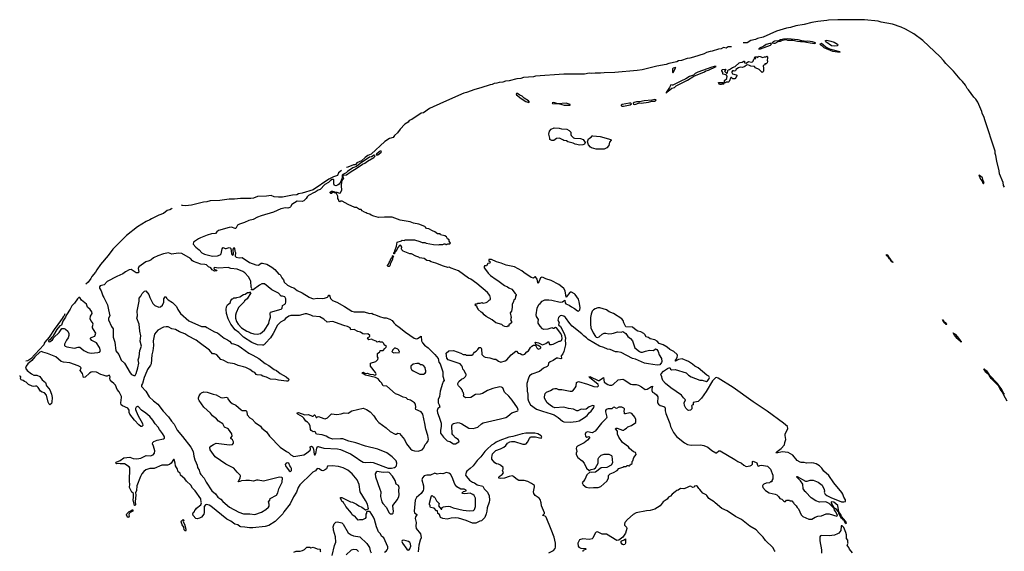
# Model space of a CAD drawing. Extents: x 2293139 to 2515392, y 824115 to 1006937.
# Tile 407 of 417: x 2444087 to 2460715, y 931719 to 940696. Entities that reach past the tile are written whole.
import ezdxf

# ---------------------------------------------------------------- set-up
doc = ezdxf.new("R2010")
doc.units = 0

msp = doc.modelspace()

# ---------------------------------------------------------------- linework, layer by layer
at = {"layer": '0CON10XD'}
for points in [[(2460716, 937866), (2460702, 937895), (2460695, 937945), (2460636, 938095), (2460630, 938145), (2460591, 938305), (2460574, 938405), (2460561, 938435), (2460558, 938475), (2460385, 939005), (2460375, 939045), (2460342, 939115), (2460336, 939146), (2460269, 939305), (2460235, 939355), (2460200, 939390), (2460113, 939513), (2460085, 939535), (2460058, 939588), (2460011, 939651), (2459971, 939691), (2459858, 939828), (2459730, 939955), (2459689, 940009), (2459630, 940070), (2459338, 940345), (2459186, 940456), (2459047, 940537), (2458975, 940570), (2458828, 940618), (2458634, 940655), (2458585, 940672), (2458355, 940693), (2458145, 940696), (2457955, 940692), (2457904, 940696), (2457745, 940688), (2457719, 940681), (2457565, 940666), (2457465, 940649), (2457335, 940614), (2457195, 940590), (2457105, 940563), (2457035, 940553), (2456869, 940501), (2456645, 940403), (2456545, 940379), (2456515, 940362), (2456437, 940343), (2456375, 940305), (2456305, 940303)], [(2457514, 940296), (2457525, 940300), (2457528, 940305), (2457475, 940320), (2457395, 940331), (2457355, 940326), (2457337, 940335), (2457295, 940339), (2457235, 940358), (2457055, 940371), (2456985, 940366), (2456935, 940356), (2456905, 940341), (2456835, 940335), (2456813, 940325), (2456797, 940305), (2456825, 940298), (2456845, 940300), (2456908, 940331), (2456938, 940335), (2456969, 940351), (2457025, 940360), (2457055, 940349), (2457145, 940351), (2457225, 940332), (2457273, 940327), (2457315, 940330), (2457435, 940305), (2457514, 940296)], [(2457842, 940248), (2457795, 940256), (2457701, 940325), (2457693, 940335), (2457695, 940345), (2457715, 940348), (2457784, 940336), (2457839, 940315), (2457896, 940285), (2457901, 940265), (2457895, 940254), (2457842, 940248)], [(2456105, 940240), (2456098, 940240), (2456052, 940238), (2456015, 940217), (2455975, 940224), (2455935, 940205), (2455889, 940201), (2455783, 940165), (2455745, 940161), (2455685, 940142), (2455645, 940122), (2455465, 940064), (2455405, 940046), (2455360, 940040), (2455265, 940007), (2455215, 940000), (2455184, 939984), (2455052, 939958), (2455005, 939940), (2454845, 939912), (2454600, 939850), (2454515, 939836), (2454138, 939802), (2453955, 939799), (2453895, 939792), (2453805, 939794), (2453735, 939788), (2453705, 939792), (2453625, 939779), (2453275, 939776), (2452795, 939740), (2452765, 939729), (2452595, 939720), (2452551, 939705), (2452482, 939698), (2452355, 939665), (2452293, 939657), (2452245, 939643), (2452182, 939638), (2452146, 939624), (2452101, 939619), (2452065, 939601), (2452033, 939597), (2451876, 939544), (2451775, 939519), (2451633, 939465), (2451585, 939455), (2451245, 939301), (2451005, 939195), (2450906, 939124), (2450868, 939115), (2450710, 939010), (2450666, 938995), (2450649, 938965), (2450589, 938931), (2450510, 938850), (2450466, 938785), (2450419, 938741), (2450393, 938705), (2450331, 938689), (2450252, 938638), (2450025, 938425), (2449968, 938402), (2449922, 938368), (2449858, 938315), (2449782, 938278), (2449755, 938248), (2449722, 938248), (2449627, 938205), (2449604, 938199)], [(2456571, 940201), (2456595, 940203), (2456766, 940265), (2456780, 940275), (2456784, 940294), (2456756, 940296), (2456696, 940275), (2456653, 940247), (2456582, 940215), (2456569, 940205), (2456571, 940201)], [(2457945, 940145), (2457936, 940155), (2457769, 940199), (2457700, 940230), (2457625, 940293), (2457597, 940285), (2457632, 940262), (2457665, 940228), (2457815, 940167), (2457945, 940145)], [(2456005, 939630), (2455988, 939648), (2455988, 939672), (2456030, 939705), (2456032, 939745), (2456017, 939767), (2455960, 939775), (2455962, 939805), (2455942, 939835), (2455942, 939845), (2455953, 939855), (2456002, 939862), (2456010, 939855), (2455988, 939825), (2456025, 939792), (2456035, 939792), (2456053, 939847), (2456076, 939854), (2456122, 939888), (2456170, 939905), (2456238, 939965), (2456255, 939974), (2456290, 939980), (2456315, 939996), (2456326, 939996), (2456330, 939965), (2456355, 939960), (2456395, 939993), (2456445, 939981), (2456464, 939986), (2456472, 939995), (2456485, 940030), (2456495, 940040), (2456518, 940042), (2456515, 940050), (2456493, 940053), (2456505, 940068), (2456535, 940070), (2456542, 940062), (2456555, 940060), (2456565, 940078), (2456594, 940076), (2456635, 940060), (2456665, 940070), (2456695, 940070), (2456705, 940078), (2456717, 940067), (2456718, 940045), (2456708, 940015), (2456718, 939995), (2456712, 939965), (2456695, 939952), (2456672, 939948), (2456670, 939935), (2456655, 939930), (2456640, 939915), (2456650, 939875), (2456650, 939835), (2456642, 939815), (2456625, 939802), (2456573, 939853), (2456515, 939881), (2456494, 939904), (2456435, 939911), (2456414, 939924), (2456382, 939932), (2456360, 939930), (2456335, 939907), (2456295, 939890), (2456255, 939893), (2456225, 939884), (2456180, 939855), (2456175, 939830), (2456155, 939828), (2456143, 939833), (2456125, 939832), (2456112, 939815), (2456113, 939803), (2456122, 939782), (2456187, 939767), (2456198, 939758), (2456200, 939745), (2456185, 939730), (2456178, 939705), (2456165, 939698), (2456128, 939698), (2456108, 939718), (2456095, 939720), (2456069, 939651), (2456055, 939642), (2456018, 939642), (2456005, 939630)], [(2455005, 939456), (2455015, 939464), (2455039, 939491), (2455102, 939538), (2455145, 939551), (2455173, 939577), (2455365, 939675), (2455469, 939741), (2455652, 939815), (2455677, 939833), (2455717, 939845), (2455848, 939905), (2455816, 939906), (2455778, 939895), (2455542, 939808), (2455495, 939785), (2455465, 939759), (2455398, 939735), (2455335, 939698), (2455250, 939660), (2455187, 939623), (2455115, 939593), (2455105, 939590), (2455085, 939596), (2455061, 939549), (2455002, 939465), (2455005, 939456)], [(2455115, 939801), (2455125, 939804), (2455165, 939890), (2455125, 939878), (2455110, 939865), (2455109, 939815), (2455115, 939801)], [(2455915, 939600), (2455897, 939607), (2455890, 939635), (2455968, 939638), (2455978, 939628), (2455980, 939615), (2455975, 939610), (2455945, 939610), (2455935, 939602), (2455915, 939600)], [(2452685, 939298), (2452694, 939305), (2452680, 939325), (2452609, 939369), (2452572, 939405), (2452533, 939423), (2452495, 939449), (2452478, 939452), (2452469, 939445), (2452475, 939425), (2452555, 939363), (2452637, 939315), (2452685, 939298)], [(2454475, 939264), (2454555, 939290), (2454585, 939287), (2454706, 939305), (2454760, 939320), (2454805, 939322), (2454836, 939335), (2454831, 939345), (2454815, 939348), (2454765, 939337), (2454634, 939325), (2454552, 939308), (2454505, 939307), (2454463, 939297), (2454445, 939285), (2454452, 939272), (2454475, 939264)], [(2453375, 939251), (2453384, 939255), (2453382, 939265), (2453318, 939285), (2453176, 939276), (2453105, 939296), (2453078, 939295), (2453085, 939283), (2453203, 939273), (2453283, 939253), (2453375, 939251)], [(2454285, 939234), (2454395, 939258), (2454421, 939275), (2454405, 939285), (2454385, 939286), (2454264, 939266), (2454246, 939255), (2454242, 939245), (2454255, 939235), (2454285, 939234)], [(2453545, 938575), (2453465, 938594), (2453435, 938610), (2453345, 938635), (2453320, 938650), (2453275, 938655), (2453259, 938669), (2453205, 938693), (2453150, 938690), (2453109, 938655), (2453074, 938655), (2453041, 938675), (2453042, 938695), (2453023, 938765), (2453035, 938814), (2453061, 938845), (2453115, 938868), (2453195, 938867), (2453235, 938852), (2453325, 938846), (2453367, 938825), (2453385, 938809), (2453392, 938795), (2453392, 938755), (2453398, 938738), (2453439, 938699), (2453455, 938693), (2453555, 938688), (2453605, 938675), (2453634, 938625), (2453626, 938595), (2453595, 938583), (2453545, 938575)], [(2453955, 938512), (2453825, 938512), (2453745, 938533), (2453725, 938545), (2453692, 938585), (2453676, 938635), (2453692, 938685), (2453737, 938713), (2453755, 938735), (2453765, 938736), (2453890, 938725), (2454071, 938675), (2454075, 938663), (2454050, 938630), (2454035, 938570), (2454005, 938533), (2453955, 938512)], [(2451445, 933534), (2451502, 933565), (2451507, 933585), (2451492, 933605), (2451448, 933635), (2451404, 933684), (2451392, 933705), (2451383, 933835), (2451398, 933865), (2451412, 933878), (2451485, 933892), (2451515, 933888), (2451555, 933873), (2451670, 933800), (2451745, 933790), (2451825, 933814), (2451887, 933873), (2451915, 933891), (2452205, 933954), (2452295, 933980), (2452327, 933995), (2452368, 934035), (2452400, 934055), (2452498, 934092), (2452505, 934105), (2452495, 934140), (2452405, 934274), (2452345, 934338), (2452274, 934405), (2452245, 934480), (2452225, 934492), (2452195, 934496), (2452075, 934470), (2451988, 934435), (2451905, 934383), (2451865, 934370), (2451785, 934366), (2451706, 934314), (2451615, 934310), (2451590, 934335), (2451582, 934355), (2451588, 934365), (2451580, 934395), (2451568, 934408), (2451558, 934445), (2451545, 934470), (2451500, 934515), (2451488, 934538), (2451488, 934555), (2451501, 934589), (2451550, 934625), (2451590, 934645), (2451615, 934670), (2451630, 934705), (2451622, 934712), (2451595, 934770), (2451573, 934793), (2451567, 934827), (2451555, 934850), (2451525, 934882), (2451325, 934950), (2451303, 934983), (2451290, 935065), (2451333, 935107), (2451415, 935110), (2451537, 935067), (2451575, 935040), (2451615, 935040), (2451635, 935030), (2451725, 935032), (2451745, 935050), (2451748, 935062), (2451767, 935083), (2451795, 935098), (2451822, 935125), (2451845, 935160), (2451872, 935162), (2451886, 935136), (2451894, 935045), (2451927, 935007), (2451947, 934997), (2452025, 934986), (2452095, 934961), (2452125, 934962), (2452175, 934927), (2452215, 934913), (2452285, 934937), (2452316, 934954), (2452386, 935034), (2452465, 935098), (2452478, 935098), (2452506, 935066), (2452540, 935060), (2452565, 935040), (2452585, 935036), (2452615, 935050), (2452652, 935088), (2452678, 935102), (2452715, 935160), (2452737, 935183), (2452765, 935198), (2452798, 935198), (2452820, 935155), (2452842, 935135), (2452875, 935142), (2452889, 935155), (2452887, 935167), (2452845, 935196), (2452808, 935208), (2452793, 935245), (2452801, 935249), (2452847, 935237), (2452915, 935207), (2452975, 935229), (2453015, 935260), (2453035, 935211), (2453067, 935213), (2453095, 935219), (2453195, 935267), (2453215, 935268), (2453235, 935281), (2453246, 935314), (2453245, 935357), (2453225, 935396), (2453155, 935493), (2453133, 935497), (2453105, 935480), (2453095, 935480), (2453085, 935490), (2453055, 935488), (2453005, 935468), (2452937, 935463), (2452914, 935474), (2452875, 935520), (2452843, 935573), (2452840, 935595), (2452848, 935635), (2452813, 935685), (2452810, 935715), (2452826, 935825), (2452853, 935885), (2452875, 935902), (2452908, 935945), (2452954, 935966), (2453025, 935968), (2453075, 935961), (2453215, 935924), (2453255, 935931), (2453295, 935962), (2453298, 935915), (2453308, 935898), (2453365, 935876), (2453405, 935846), (2453455, 935820), (2453505, 935781), (2453525, 935776), (2453544, 935796), (2453553, 935835), (2453536, 935934), (2453524, 935975), (2453466, 936055), (2453455, 936068), (2453405, 936096), (2453385, 936096), (2453375, 936089), (2453315, 936012), (2453299, 936115), (2453276, 936156), (2453245, 936187), (2453192, 936222), (2453065, 936294), (2452975, 936319), (2452925, 936343), (2452904, 936346), (2452884, 936336), (2452845, 936240), (2452835, 936260), (2452826, 936315), (2452800, 936355), (2452790, 936355), (2452765, 936332), (2452725, 936343), (2452602, 936425), (2452565, 936457), (2452445, 936520), (2452305, 936551), (2452220, 936585), (2452138, 936608), (2452055, 936648), (2452012, 936648), (2452010, 936625), (2452030, 936605), (2452028, 936582), (2451992, 936578), (2451968, 936542), (2451935, 936538), (2451930, 936525), (2451930, 936505), (2451988, 936435), (2451998, 936415), (2452038, 936375), (2452135, 936307), (2452164, 936294), (2452275, 936207), (2452325, 936183), (2452346, 936166), (2452396, 936146), (2452457, 936075), (2452470, 936055), (2452470, 936045), (2452458, 936025), (2452452, 935978), (2452430, 935965), (2452428, 935935), (2452404, 935886), (2452403, 935837), (2452392, 935775), (2452372, 935745), (2452388, 935665), (2452378, 935625), (2452392, 935602), (2452392, 935578), (2452350, 935545), (2452348, 935522), (2452325, 935520), (2452315, 935512), (2452277, 935513), (2452250, 935525), (2452227, 935547), (2452126, 935576), (2452066, 935626), (2451965, 935682), (2451928, 935715), (2451909, 935739), (2451880, 935755), (2451830, 935805), (2451830, 935815), (2451810, 935835), (2451810, 935845), (2451780, 935875), (2451785, 935900), (2451815, 935900), (2451825, 935910), (2451865, 935910), (2451895, 935918), (2451915, 935912), (2451967, 935923), (2451985, 935930), (2452015, 935960), (2452035, 935970), (2452040, 935995), (2452027, 936037), (2451989, 936089), (2451805, 936240), (2451705, 936312), (2451665, 936332), (2451496, 936456), (2451375, 936498), (2451337, 936517), (2451315, 936512), (2451244, 936534), (2451115, 936583), (2451035, 936607), (2451005, 936623), (2450965, 936628), (2450915, 936662), (2450840, 936675), (2450825, 936688), (2450775, 936703), (2450705, 936742), (2450675, 936743), (2450560, 936785), (2450538, 936808), (2450532, 936825), (2450538, 936855), (2450523, 936883), (2450515, 936888), (2450502, 936885), (2450475, 936852), (2450442, 936785), (2450422, 936768), (2450418, 936745), (2450405, 936743), (2450404, 936755), (2450419, 936771), (2450421, 936795), (2450450, 936870), (2450462, 936938), (2450536, 936964), (2450548, 936972), (2450585, 936970), (2450595, 936978), (2450753, 936977), (2450845, 936952), (2450885, 936932), (2450926, 936936), (2450954, 936924), (2451075, 936898), (2451165, 936892), (2451175, 936898), (2451232, 936898), (2451255, 936910), (2451275, 936910), (2451285, 936900), (2451295, 936900), (2451315, 936910), (2451345, 936910), (2451360, 936925), (2451340, 936955), (2451338, 936978), (2451310, 936995), (2451295, 937030), (2451267, 937047), (2451193, 937063), (2451185, 937080), (2451145, 937082), (2451120, 937095), (2451100, 937115), (2451058, 937128), (2450995, 937163), (2450958, 937168), (2450942, 937195), (2450926, 937206), (2450826, 937246), (2450735, 937258), (2450682, 937282), (2450511, 937311), (2450379, 937359), (2450245, 937362), (2450145, 937358), (2450065, 937378), (2450023, 937393), (2450002, 937412), (2449955, 937422), (2449937, 937437), (2449910, 937445), (2449871, 937471), (2449855, 937490), (2449823, 937493), (2449772, 937522), (2449745, 937522), (2449632, 937575), (2449535, 937632), (2449508, 937632), (2449495, 937620), (2449483, 937625), (2449472, 937662), (2449460, 937675), (2449457, 937717), (2449435, 937760), (2449410, 937775), (2449400, 937790), (2449385, 937790), (2449355, 937760), (2449342, 937762), (2449330, 937775), (2449330, 937785), (2449355, 937802), (2449375, 937802), (2449400, 937795), (2449400, 937790), (2449445, 937786), (2449485, 937767), (2449505, 937774), (2449527, 937823), (2449523, 937885), (2449529, 937965), (2449540, 937990), (2449560, 938015), (2449547, 938037), (2449551, 938069), (2449603, 938077), (2449665, 938124), (2449787, 938193), (2449875, 938254), (2449917, 938273), (2449962, 938308), (2450065, 938367), (2450086, 938385), (2450092, 938402), (2450075, 938407), (2450027, 938383), (2449996, 938375), (2449834, 938265), (2449775, 938216), (2449713, 938195), (2449620, 938135), (2449601, 938109), (2449565, 938096), (2449545, 938082), (2449535, 938068), (2449530, 938025), (2449508, 937962), (2449480, 937920), (2449455, 937900), (2449425, 937890), (2449405, 937897), (2449391, 937925), (2449392, 937992), (2449385, 938000), (2449364, 937995), (2449335, 937981), (2449301, 937949), (2449242, 937915), (2449159, 937831), (2449125, 937818), (2449079, 937781), (2449035, 937768), (2448998, 937742), (2448965, 937730), (2448941, 937705), (2448925, 937675), (2448885, 937639), (2448855, 937628), (2448775, 937633), (2448682, 937575), (2448660, 937535), (2448646, 937524), (2448615, 937515), (2448577, 937517), (2448495, 937505), (2448375, 937447), (2448166, 937385), (2448105, 937363), (2448030, 937320), (2447955, 937304), (2447885, 937272), (2447797, 937245), (2447766, 937225), (2447735, 937170), (2447725, 937168), (2447665, 937191), (2447625, 937187), (2447445, 937135), (2447415, 937115), (2447393, 937087), (2447325, 937079), (2447255, 937060), (2447140, 937015), (2447106, 936995), (2447023, 936937), (2447018, 936905), (2447061, 936855), (2447120, 936810), (2447165, 936759), (2447205, 936734), (2447345, 936702), (2447425, 936706), (2447474, 936726), (2447489, 936741), (2447504, 936825), (2447515, 936842), (2447525, 936848), (2447555, 936833), (2447575, 936833), (2447625, 936851), (2447640, 936845), (2447650, 936830), (2447660, 936795), (2447664, 936745), (2447675, 936723), (2447685, 936718), (2447696, 936735), (2447694, 936815), (2447705, 936847), (2447716, 936836), (2447719, 936789), (2447731, 936765), (2447728, 936705), (2447740, 936685), (2447795, 936676), (2447845, 936678), (2447965, 936596), (2448075, 936554), (2448117, 936553), (2448165, 936586)], [(2450112, 938412), (2450135, 938415), (2450188, 938455), (2450196, 938465), (2450194, 938474), (2450175, 938474), (2450159, 938465), (2450114, 938425), (2450108, 938415), (2450112, 938412)], [(2449523, 938148), (2449471, 938109), (2449455, 938064), (2449386, 938044), (2449307, 938003), (2449045, 937824), (2448855, 937764), (2448795, 937754), (2448765, 937741), (2448695, 937735), (2448525, 937701), (2448455, 937700), (2448384, 937704), (2448335, 937728), (2448255, 937718), (2448105, 937712), (2448038, 937685), (2447988, 937678), (2447815, 937679), (2447715, 937665), (2447626, 937664), (2447465, 937644), (2447305, 937637), (2447245, 937621), (2447193, 937617), (2446986, 937566), (2446885, 937554), (2446838, 937558), (2446818, 937563)], [(2460365, 937927), (2460375, 937945), (2460356, 937975), (2460355, 938005), (2460347, 938025), (2460315, 938055), (2460285, 938068), (2460315, 938001), (2460341, 937971), (2460355, 937935), (2460365, 937927)], [(2446658, 937511), (2446652, 937505), (2446625, 937487), (2446577, 937473), (2446516, 937424), (2446435, 937393), (2446315, 937335), (2446287, 937315), (2446225, 937291), (2446074, 937196), (2445890, 937050), (2445659, 936821), (2445580, 936715), (2445450, 936560), (2445388, 936472), (2445365, 936432), (2445303, 936357), (2445288, 936325), (2445245, 936265), (2445202, 936229)], [(2448055, 932343), (2448168, 932382), (2448243, 932427), (2448288, 932465), (2448297, 932483), (2448301, 932515), (2448291, 932555), (2448313, 932585), (2448319, 932611), (2448421, 932665), (2448448, 932705), (2448462, 932775), (2448519, 932885), (2448525, 932960), (2448515, 932968), (2448475, 932970), (2448205, 932903), (2448115, 932920), (2448085, 932919), (2448033, 932903), (2447965, 932913), (2447905, 932912), (2447835, 932908), (2447805, 932896), (2447775, 932893), (2447812, 932955), (2447813, 932993), (2447808, 933005), (2447757, 933055), (2447705, 933123), (2447637, 933157), (2447570, 933190), (2447390, 933315), (2447305, 933433), (2447297, 933473), (2447314, 933496), (2447358, 933525), (2447405, 933546), (2447628, 933518), (2447682, 933525), (2447699, 933545), (2447696, 933565), (2447679, 933599), (2447652, 933625), (2447653, 933635), (2447676, 933665), (2447670, 933705), (2447611, 933781), (2447595, 933794), (2447545, 933813), (2447515, 933869), (2447444, 933914), (2447408, 933958), (2447345, 934007), (2447309, 934049), (2447197, 934155), (2447116, 934265), (2447105, 934290), (2447105, 934310), (2447116, 934345), (2447140, 934380), (2447156, 934394), (2447195, 934410), (2447250, 934405), (2447355, 934370), (2447405, 934361), (2447486, 934316), (2447515, 934310), (2447575, 934322), (2447595, 934318), (2447607, 934285), (2447639, 934245), (2447677, 934215), (2447735, 934186), (2447826, 934106), (2447845, 934094), (2447914, 934094), (2447924, 934075), (2447931, 934025), (2447972, 933972), (2448015, 933948), (2448065, 933894), (2448153, 933833), (2448178, 933798), (2448254, 933735), (2448306, 933666), (2448487, 933477), (2448595, 933403), (2448628, 933385), (2448666, 933346), (2448715, 933322), (2448885, 933350), (2448933, 933375), (2448990, 933425), (2448996, 933445), (2448990, 933485), (2449015, 933493), (2449040, 933475), (2449049, 933445), (2449058, 933358), (2449065, 933348), (2449075, 933347), (2449088, 933372), (2449105, 933461), (2449115, 933486), (2449125, 933491), (2449225, 933459), (2449455, 933448), (2449505, 933437), (2449675, 933367), (2449771, 933305), (2449829, 933259), (2449885, 933226), (2449925, 933220), (2450015, 933227), (2450055, 933218), (2450312, 933122), (2450365, 933123), (2450415, 933135), (2450434, 933145), (2450450, 933165), (2450458, 933205), (2450444, 933245), (2450375, 933317), (2450285, 933383), (2450135, 933444), (2449925, 933492), (2449765, 933551), (2449645, 933579), (2449545, 933616), (2449505, 933621), (2449375, 933614), (2449307, 933635), (2449261, 933661), (2449195, 933684), (2449100, 933695), (2449075, 933738), (2449065, 933742), (2449045, 933737), (2449007, 933757), (2448998, 933775), (2448992, 933835), (2448970, 933875), (2448948, 933898), (2448917, 933915), (2448885, 933968), (2448865, 933988), (2448784, 934034), (2448773, 934045), (2448773, 934057), (2448795, 934061), (2448904, 934024), (2448965, 934028), (2449025, 934000), (2449045, 934002), (2449065, 934022), (2449072, 934022), (2449095, 933978), (2449105, 933980), (2449115, 933992), (2449133, 933993), (2449221, 933961), (2449245, 933958), (2449285, 933974), (2449340, 934030), (2449355, 934038), (2449445, 934028), (2449515, 934038), (2449565, 934059), (2449635, 934054), (2449697, 934093), (2449885, 934138), (2449946, 934115), (2450005, 934074), (2450069, 934005), (2450107, 933945), (2450154, 933894), (2450274, 933805), (2450345, 933743), (2450425, 933697), (2450445, 933698), (2450475, 933716), (2450499, 933709), (2450584, 933605), (2450621, 933535), (2450685, 933448), (2450715, 933426), (2450753, 933413), (2450815, 933408), (2450885, 933432), (2450912, 933465), (2450936, 933524), (2450965, 933551), (2450985, 933583), (2450988, 933605), (2450980, 933675), (2450946, 933784), (2450931, 933875), (2450893, 934033), (2450865, 934076), (2450778, 934115), (2450770, 934135), (2450778, 934155), (2450770, 934205), (2450755, 934227), (2450685, 934272), (2450640, 934285), (2450615, 934308), (2450565, 934320), (2450485, 934361), (2450435, 934379), (2450286, 934506), (2450225, 934514), (2450197, 934565), (2450174, 934584), (2450139, 934629), (2450118, 934645), (2450095, 934656), (2449926, 934696), (2449871, 934725), (2449875, 934740), (2449895, 934744), (2449923, 934723), (2449955, 934728), (2449998, 934708), (2450054, 934704), (2450085, 934693), (2450103, 934697), (2450108, 934715), (2450095, 934740), (2450012, 934845), (2450010, 934895), (2450100, 934925), (2450135, 934960), (2450140, 934985), (2450130, 935005), (2450132, 935058), (2450152, 935078), (2450168, 935082), (2450172, 935108), (2450225, 935110), (2450252, 935145), (2450278, 935165), (2450280, 935175), (2450240, 935205), (2450238, 935228), (2450215, 935250), (2450175, 935250), (2450155, 935260), (2450125, 935250), (2450105, 935270), (2450045, 935290), (2450035, 935300), (2449985, 935290), (2449960, 935325), (2450000, 935345), (2450000, 935365), (2449965, 935390), (2449905, 935388), (2449883, 935393), (2449845, 935418), (2449795, 935428), (2449735, 935462), (2449681, 935461), (2449665, 935492), (2449625, 935513), (2449575, 935524), (2449545, 935540), (2449375, 935597), (2449326, 935596), (2449278, 935588), (2449225, 935640), (2449155, 935677), (2449035, 935688), (2449005, 935708), (2448935, 935728), (2448905, 935728), (2448805, 935702), (2448667, 935703), (2448630, 935690), (2448575, 935650), (2448555, 935621), (2448491, 935589), (2448455, 935557), (2448439, 935535), (2448370, 935395), (2448325, 935323), (2448240, 935235), (2448235, 935220), (2448222, 935218), (2448205, 935200), (2448185, 935198), (2448105, 935207), (2448005, 935247), (2447865, 935333), (2447788, 935415), (2447727, 935457), (2447650, 935555), (2447607, 935645), (2447577, 935737), (2447573, 935805), (2447581, 935849), (2447595, 935880), (2447640, 935915), (2447650, 935955), (2447675, 935980), (2447685, 935980), (2447703, 935997), (2447745, 936000), (2447753, 936007), (2447802, 936018), (2447865, 936058), (2447897, 936063), (2447935, 936090), (2447965, 936090), (2447975, 936100), (2447990, 936085), (2447928, 935985), (2447884, 935946), (2447875, 935930), (2447782, 935835), (2447743, 935745), (2447733, 935705), (2447733, 935655), (2447748, 935598), (2447777, 935555), (2447832, 935495), (2447924, 935434), (2447965, 935420), (2447985, 935407), (2448042, 935392), (2448095, 935387), (2448155, 935398), (2448223, 935455), (2448292, 935565), (2448298, 935605), (2448322, 935675), (2448318, 935735), (2448322, 935758), (2448505, 935809), (2448518, 935825), (2448525, 935870), (2448565, 935890), (2448577, 935903), (2448582, 935925), (2448582, 935985), (2448565, 936018), (2448525, 936030), (2448505, 936028), (2448458, 936078), (2448343, 936135), (2448223, 936233), (2448195, 936238), (2448177, 936233), (2448135, 936213), (2448030, 936135), (2448002, 936132), (2448000, 936145), (2448008, 936155), (2447998, 936178), (2447988, 936278), (2447982, 936292), (2447949, 936355), (2447890, 936420), (2447855, 936444), (2447761, 936481), (2447655, 936494), (2447605, 936509), (2447445, 936502), (2447379, 936511), (2447367, 936503), (2447371, 936485), (2447412, 936465), (2447416, 936455), (2447375, 936451), (2447335, 936471), (2447315, 936505), (2447275, 936525), (2447241, 936555), (2447215, 936563), (2447145, 936570), (2447024, 936614), (2447006, 936626), (2446969, 936665), (2446825, 936748), (2446765, 936753), (2446655, 936735), (2446602, 936758), (2446515, 936741), (2446421, 936709), (2446345, 936675), (2446305, 936640), (2446276, 936624), (2446215, 936608), (2446097, 936525), (2446088, 936495), (2446096, 936435), (2446088, 936422), (2446055, 936424), (2445967, 936475), (2445935, 936472), (2445875, 936440), (2445826, 936404), (2445725, 936362), (2445565, 936275), (2445511, 936219), (2445445, 936204), (2445433, 936185), (2445432, 936165), (2445465, 936115), (2445489, 936035), (2445505, 936004), (2445569, 935879), (2445589, 935799), (2445609, 935695), (2445585, 935655), (2445585, 935625), (2445635, 935518), (2445663, 935473), (2445667, 935435), (2445663, 935335), (2445692, 935252), (2445713, 935105), (2445763, 935043), (2445803, 934945), (2445856, 934895), (2445955, 934731), (2445975, 934707), (2446015, 934687), (2446035, 934689), (2446055, 934723), (2446080, 934820), (2446097, 934895), (2446086, 934955), (2446102, 935005), (2446118, 935112), (2446141, 935185), (2446122, 935265), (2446133, 935355), (2446114, 935435), (2446103, 935553), (2446066, 935655), (2446076, 935695), (2446069, 935775), (2446103, 935945), (2446103, 935995), (2446135, 936030), (2446155, 936072), (2446195, 936112), (2446215, 936118), (2446270, 936055), (2446284, 936005), (2446316, 935936), (2446334, 935904), (2446369, 935869), (2446435, 935843), (2446465, 935850), (2446496, 935875), (2446519, 935925), (2446522, 935985), (2446542, 936018), (2446555, 936020), (2446568, 935995), (2446596, 935965), (2446665, 935920), (2446733, 935855), (2446755, 935802), (2446803, 935733), (2446945, 935610), (2447155, 935514), (2447215, 935518), (2447225, 935513), (2447246, 935496), (2447375, 935424), (2447425, 935407), (2447540, 935320), (2447595, 935291), (2447630, 935265), (2447665, 935228), (2447695, 935223), (2447775, 935193), (2447835, 935157), (2447955, 935067), (2448025, 935032)], [(2450325, 936529), (2450305, 936530), (2450301, 936545), (2450317, 936565), (2450324, 936595), (2450338, 936612), (2450361, 936669), (2450384, 936686), (2450385, 936708), (2450395, 936716), (2450398, 936705), (2450395, 936693), (2450388, 936692), (2450382, 936655), (2450342, 936568), (2450335, 936538), (2450325, 936529)], [(2458835, 936594), (2458805, 936613), (2458792, 936642), (2458775, 936657), (2458762, 936682), (2458757, 936687), (2458726, 936715), (2458725, 936730), (2458736, 936725), (2458757, 936695), (2458757, 936687), (2458765, 936686), (2458785, 936663), (2458798, 936638), (2458828, 936615), (2458835, 936594)], [(2448165, 936586), (2448185, 936586), (2448262, 936565), (2448345, 936517), (2448398, 936475), (2448465, 936399), (2448485, 936393), (2448515, 936338), (2448540, 936305), (2448554, 936264), (2448610, 936215), (2448678, 936178), (2448715, 936168), (2448770, 936125), (2448855, 936083), (2448975, 936010), (2449045, 935982), (2449115, 935992), (2449205, 935988), (2449237, 935993), (2449285, 936012), (2449296, 936024), (2449304, 936046), (2449315, 936047), (2449327, 936027), (2449336, 935986), (2449367, 935957), (2449444, 935924), (2449574, 935854), (2449695, 935773), (2449735, 935763), (2449903, 935763), (2449995, 935737), (2450035, 935739), (2450058, 935725), (2450094, 935714), (2450165, 935684), (2450235, 935663), (2450275, 935664), (2450340, 935640), (2450376, 935615), (2450403, 935575), (2450435, 935548), (2450496, 935506), (2450605, 935418), (2450749, 935319), (2450784, 935306), (2450805, 935311), (2450865, 935350), (2450870, 935275), (2450888, 935238), (2450925, 935199), (2450986, 935155), (2451098, 935045), (2451156, 934976), (2451166, 934915), (2451185, 934882), (2451231, 934751), (2451232, 934675), (2451254, 934605), (2451234, 934575), (2451229, 934551), (2451188, 934422), (2451174, 934335), (2451156, 934285), (2451154, 934224), (2451172, 934192), (2451182, 934155), (2451150, 934130), (2451137, 934095), (2451143, 934055), (2451173, 933983), (2451202, 933882), (2451207, 933825), (2451196, 933765), (2451196, 933715), (2451246, 933645), (2451305, 933586), (2451352, 933572), (2451415, 933536), (2451445, 933534)], [(2445295, 935067), (2445405, 935074), (2445437, 935083), (2445452, 935105), (2445435, 935160), (2445385, 935237), (2445307, 935277), (2445282, 935305), (2445282, 935318), (2445292, 935328), (2445355, 935354), (2445375, 935405), (2445332, 935462), (2445316, 935495), (2445314, 935515), (2445325, 935556), (2445315, 935580), (2445286, 935616), (2445278, 935645), (2445280, 935690), (2445308, 935735), (2445305, 935765), (2445279, 935805), (2445233, 935843), (2445213, 935895), (2445131, 935961), (2445105, 936007), (2445085, 936007), (2445062, 935985), (2445012, 935908), (2444965, 935865), (2444940, 935810), (2444875, 935715), (2444861, 935675), (2444814, 935605), (2444791, 935539), (2444765, 935524), (2444714, 935465), (2444655, 935370), (2444649, 935341), (2444622, 935325), (2444602, 935298), (2444574, 935275), (2444571, 935261), (2444585, 935257), (2444599, 935261), (2444639, 935291), (2444653, 935305), (2444663, 935327), (2444755, 935412), (2444801, 935479), (2444835, 935482), (2444861, 935471), (2444900, 935435), (2444919, 935395), (2444919, 935365), (2444906, 935325), (2444876, 935284), (2444841, 935215), (2444844, 935195), (2444857, 935185), (2444884, 935174), (2445015, 935150), (2445075, 935168), (2445105, 935168), (2445169, 935109), (2445235, 935077), (2445295, 935067)], [(2444851, 935729), (2444838, 935695), (2444821, 935679), (2444805, 935648), (2444705, 935510), (2444678, 935482), (2444583, 935335), (2444509, 935251), (2444499, 935235), (2444495, 935203), (2444423, 935127), (2444275, 934970), (2444225, 934935), (2444192, 934931)], [(2457465, 932262), (2457523, 932297), (2457565, 932312), (2457625, 932318), (2457707, 932353), (2457755, 932350), (2457885, 932310), (2457898, 932325), (2457868, 932388), (2457847, 932415), (2457840, 932440), (2457758, 932528), (2457703, 932557), (2457595, 932548), (2457534, 932574), (2457454, 932624), (2457365, 932720), (2457340, 932735), (2457340, 932745), (2457320, 932775), (2457310, 932855), (2457275, 932908), (2457208, 932975), (2457210, 932980), (2457215, 932982), (2457355, 932904), (2457385, 932902), (2457435, 932920), (2457485, 932918), (2457570, 932885), (2457638, 932835), (2457672, 932765), (2457678, 932735), (2457672, 932715), (2457691, 932685), (2457715, 932662), (2457786, 932625), (2457965, 932554), (2458005, 932552), (2458035, 932562), (2458035, 932590), (2458006, 932636), (2457989, 932685), (2457972, 932712), (2457836, 932876), (2457749, 932999), (2457669, 933075), (2457634, 933125), (2457594, 933165), (2457535, 933197), (2457497, 933207), (2457455, 933213), (2457375, 933208), (2457335, 933219), (2457285, 933218), (2457265, 933224), (2457219, 933255), (2457142, 933342), (2457065, 933386), (2456965, 933399), (2456865, 933379), (2456860, 933385), (2456877, 933405), (2456945, 933455), (2457004, 933515), (2457010, 933555), (2457027, 933605), (2457013, 933673), (2457015, 933695), (2457057, 933795), (2457054, 933825), (2456985, 933885), (2456708, 934088), (2456473, 934245), (2456135, 934485), (2455885, 934644), (2455855, 934655), (2455835, 934649), (2455785, 934595), (2455681, 934415), (2455601, 934305), (2455545, 934249), (2455461, 934229), (2455460, 934195), (2455442, 934188), (2455432, 934175), (2455438, 934165), (2455437, 934123), (2455417, 934103), (2455388, 934098), (2455370, 934105), (2455334, 934134), (2455313, 934183), (2455310, 934225), (2455330, 934275), (2455295, 934310), (2455264, 934354), (2455081, 934481), (2454992, 934552), (2454946, 934605), (2454938, 934638), (2454934, 934665), (2454916, 934705), (2454918, 934715), (2454958, 934762), (2455025, 934806), (2455065, 934822), (2455078, 934795), (2455095, 934783), (2455155, 934788), (2455344, 934734), (2455384, 934694), (2455425, 934664), (2455575, 934610), (2455615, 934610), (2455685, 934589), (2455705, 934599), (2455725, 934625), (2455736, 934655), (2455726, 934675), (2455694, 934694), (2455545, 934816), (2455488, 934848), (2455451, 934881), (2455384, 934925), (2455275, 934967), (2455215, 934956), (2455161, 934931), (2455157, 934935), (2455165, 934955), (2455188, 934992), (2455196, 935025), (2455191, 935041), (2455135, 935092), (2455066, 935126), (2455019, 935165), (2454955, 935206), (2454886, 935226), (2454853, 935265), (2454815, 935290), (2454735, 935308), (2454705, 935328), (2454669, 935339), (2454645, 935378), (2454625, 935397), (2454575, 935423), (2454525, 935436), (2454495, 935451), (2454436, 935506), (2454325, 935509), (2454290, 935575), (2454280, 935615), (2454258, 935645), (2454113, 935733), (2454044, 935764), (2453995, 935794), (2453885, 935831), (2453850, 935830), (2453805, 935816), (2453775, 935795), (2453757, 935773), (2453738, 935725), (2453728, 935668), (2453724, 935555), (2453734, 935495), (2453769, 935409), (2453810, 935345), (2453825, 935333), (2453845, 935330), (2453875, 935340), (2453924, 935386), (2453955, 935402), (2453985, 935403), (2454035, 935394), (2454084, 935396), (2454115, 935400), (2454185, 935426), (2454245, 935418), (2454275, 935428), (2454322, 935395), (2454355, 935348), (2454403, 935313), (2454438, 935275), (2454478, 935155), (2454555, 935094), (2454575, 935084), (2454605, 935080), (2454655, 935100), (2454725, 935113), (2454792, 935108), (2454825, 935138), (2454846, 935126), (2454871, 935091), (2454888, 935035), (2454924, 934974), (2454933, 934925), (2454927, 934905), (2454895, 934870), (2454855, 934860), (2454704, 934884), (2454640, 934895), (2454485, 934961), (2454435, 934977), (2454245, 935074), (2454185, 935090), (2454150, 935085), (2454056, 935126), (2454014, 935134), (2453952, 935162), (2453878, 935185), (2453685, 935297), (2453660, 935325), (2453615, 935356), (2453581, 935391), (2453415, 935521), (2453375, 935566), (2453305, 935668), (2453275, 935692), (2453235, 935702), (2453213, 935696), (2453186, 935665), (2453177, 935623), (2453197, 935585), (2453188, 935545), (2453218, 935518), (2453262, 935442), (2453288, 935378), (2453302, 935325), (2453298, 935275), (2453306, 935235), (2453304, 935205), (2453276, 935095), (2453258, 935055), (2453230, 935020), (2453236, 934975), (2453225, 934971), (2453175, 934980), (2453155, 934978), (2453095, 934940), (2453043, 934917), (2453018, 934895), (2453011, 934855), (2452995, 934838), (2452931, 934809), (2452866, 934755), (2452735, 934711), (2452699, 934681), (2452680, 934645), (2452654, 934555), (2452658, 934425), (2452667, 934375), (2452671, 934295), (2452682, 934252), (2452714, 934194), (2452815, 934121), (2452915, 934084), (2453062, 934042), (2453112, 934022), (2453181, 933981), (2453255, 933915), (2453275, 933904), (2453385, 933898), (2453485, 933910), (2453533, 933925), (2453625, 933980), (2453669, 934015), (2453702, 934058), (2453736, 934085), (2453783, 934145), (2453788, 934175), (2453765, 934179), (2453705, 934156), (2453655, 934117), (2453615, 934113), (2453571, 934119), (2453515, 934093), (2453495, 934093), (2453438, 934118), (2453355, 934132), (2453275, 934153), (2453125, 934143), (2453085, 934159), (2453044, 934184), (2452996, 934226), (2452951, 934305), (2452948, 934325), (2452962, 934385), (2452985, 934405), (2453053, 934437), (2453095, 934464), (2453125, 934471), (2453155, 934468), (2453185, 934454), (2453240, 934450), (2453385, 934422), (2453416, 934424), (2453429, 934431), (2453470, 934480), (2453485, 934508), (2453489, 934571), (2453525, 934584), (2453675, 934544), (2453785, 934500), (2453845, 934499), (2453863, 934515), (2453854, 934535), (2453712, 934655), (2453704, 934666), (2453715, 934669), (2453855, 934604), (2453875, 934602), (2453945, 934652), (2453955, 934574), (2454017, 934535), (2454045, 934524), (2454085, 934524), (2454109, 934535), (2454195, 934616), (2454274, 934624), (2454295, 934616), (2454405, 934544), (2454435, 934537), (2454495, 934537), (2454535, 934524), (2454589, 934499), (2454652, 934452), (2454685, 934458), (2454755, 934503), (2454775, 934507), (2454760, 934455), (2454761, 934435), (2454775, 934409), (2454810, 934390), (2454841, 934361), (2454864, 934325), (2454860, 934225), (2454874, 934204), (2454905, 934179), (2454965, 934166), (2454982, 934155), (2454990, 934135), (2454987, 934093), (2454997, 934047), (2455064, 933875), (2455076, 933825), (2455129, 933725), (2455178, 933658), (2455315, 933549), (2455365, 933524), (2455425, 933511), (2455585, 933516), (2455638, 933508), (2455709, 933479), (2455775, 933421), (2455845, 933380), (2455855, 933380), (2455893, 933417), (2455915, 933417), (2456165, 933272), (2456214, 933234), (2456275, 933209), (2456315, 933173), (2456355, 933151), (2456425, 933161), (2456448, 933175), (2456465, 933190), (2456464, 933236), (2456471, 933241), (2456534, 933214), (2456545, 933172), (2456555, 933160), (2456565, 933158), (2456585, 933170), (2456615, 933176), (2456715, 933157), (2456767, 933105), (2456803, 933005), (2456808, 932945), (2456790, 932915), (2456788, 932892), (2456765, 932890), (2456747, 932873), (2456695, 932868), (2456655, 932852), (2456638, 932835), (2456632, 932825), (2456637, 932797), (2456682, 932745), (2456745, 932704), (2456845, 932683), (2456871, 932671), (2456903, 932643), (2456925, 932612), (2456957, 932597), (2456985, 932570), (2457005, 932560), (2457018, 932562), (2457035, 932580), (2457085, 932580), (2457095, 932570), (2457125, 932570), (2457155, 932540), (2457160, 932525), (2457202, 932485), (2457217, 932457), (2457238, 932435), (2457283, 932333), (2457310, 932305), (2457413, 932263), (2457465, 932262)], [(2459735, 935544), (2459733, 935553), (2459725, 935553), (2459702, 935575), (2459670, 935625), (2459676, 935625), (2459691, 935601), (2459715, 935582), (2459736, 935555), (2459735, 935544)], [(2448025, 935032), (2448125, 934973), (2448235, 934890), (2448296, 934856), (2448385, 934787), (2448425, 934770), (2448485, 934722), (2448586, 934666), (2448630, 934625), (2448628, 934602), (2448617, 934593), (2448595, 934592), (2448455, 934608), (2448415, 934622), (2448325, 934628), (2448252, 934662), (2448195, 934678), (2448165, 934692), (2448095, 934698), (2448083, 934703), (2448055, 934740), (2448025, 934752), (2447975, 934790), (2447905, 934821), (2447865, 934836), (2447776, 934856), (2447714, 934884), (2447605, 934904), (2447525, 934948), (2447485, 934958), (2447415, 935036), (2447375, 935051), (2447341, 935051), (2447294, 935114), (2447118, 935245), (2447065, 935283), (2446925, 935357), (2446873, 935393), (2446786, 935426), (2446718, 935465), (2446655, 935476), (2446595, 935509), (2446558, 935512), (2446515, 935504), (2446417, 935453), (2446364, 935385), (2446338, 935275), (2446344, 935195), (2446334, 935104), (2446318, 935035), (2446307, 934885), (2446298, 934862), (2446245, 934790), (2446208, 934692), (2446188, 934655), (2446160, 934555), (2446142, 934525), (2446145, 934502), (2446215, 934423), (2446275, 934327), (2446345, 934260), (2446422, 934202), (2446509, 934085), (2446602, 933992), (2446649, 933915), (2446695, 933865), (2446748, 933765), (2446838, 933658), (2446975, 933475), (2447017, 933407), (2447027, 933325), (2447043, 933263), (2447069, 933215), (2447082, 933175), (2447088, 933135), (2447115, 933091), (2447127, 933045), (2447143, 933015), (2447204, 932955), (2447235, 932885), (2447331, 932741), (2447395, 932689), (2447435, 932635), (2447485, 932598), (2447520, 932560), (2447632, 932462), (2447785, 932378), (2447865, 932350), (2447975, 932352), (2448055, 932343)], [(2459985, 935251), (2459918, 935315), (2459875, 935367), (2459852, 935408), (2459885, 935386), (2459925, 935341), (2459970, 935280), (2459988, 935265), (2459985, 935251)], [(2450245, 931706), (2450276, 931724), (2450294, 931746), (2450303, 931765), (2450302, 931795), (2450236, 931945), (2450196, 931976), (2450179, 932015), (2450145, 932048), (2450111, 932135), (2450079, 932255), (2450059, 932295), (2450004, 932385), (2449995, 932391), (2449955, 932391), (2449944, 932385), (2449942, 932365), (2449932, 932345), (2449932, 932288), (2449919, 932271), (2449875, 932248), (2449825, 932252), (2449803, 932243), (2449745, 932310), (2449735, 932310), (2449704, 932334), (2449690, 932365), (2449595, 932478), (2449579, 932509), (2449558, 932525), (2449548, 932555), (2449535, 932560), (2449505, 932610), (2449502, 932628), (2449525, 932630), (2449675, 932552), (2449705, 932548), (2449775, 932517), (2449815, 932488), (2449865, 932467), (2449925, 932422), (2449935, 932420), (2449978, 932435), (2449959, 932515), (2449929, 932579), (2449838, 932725), (2449818, 932845), (2449786, 932925), (2449699, 933029), (2449630, 933090), (2449550, 933130), (2449472, 933152), (2449362, 933162), (2449285, 933157), (2449266, 933114), (2449235, 933090), (2449205, 933078), (2449181, 933081), (2449145, 933109), (2449113, 933117), (2449085, 933078), (2449035, 933058), (2449017, 933033), (2448819, 932841), (2448791, 932795), (2448762, 932715), (2448711, 932639), (2448655, 932518), (2448547, 932385), (2448528, 932352), (2448484, 932306), (2448399, 932225), (2448295, 932154), (2448235, 932140), (2448025, 932115), (2447965, 932113), (2447889, 932129), (2447823, 932133), (2447807, 932137), (2447770, 932165), (2447721, 932175), (2447655, 932226), (2447585, 932259), (2447312, 932482), (2447285, 932500), (2447245, 932511), (2447222, 932505), (2447202, 932475), (2447202, 932375), (2447194, 932345), (2447158, 932295), (2447125, 932279), (2447085, 932270), (2447063, 932275), (2447014, 932324), (2447008, 932352), (2447021, 932379), (2447040, 932385), (2447042, 932418), (2447055, 932420), (2447070, 932445), (2447145, 932505), (2447156, 932535), (2447149, 932549), (2447144, 932605), (2447049, 932739), (2447005, 932784), (2446975, 932838), (2446901, 932905), (2446873, 932945), (2446803, 933003), (2446798, 933038), (2446763, 933063), (2446751, 933105), (2446716, 933165), (2446714, 933205), (2446695, 933268), (2446685, 933268), (2446644, 933206), (2446616, 933184), (2446585, 933176), (2446485, 933173), (2446355, 933119), (2446285, 933119), (2446218, 933092), (2446185, 933065), (2446149, 933025), (2446125, 932985), (2446066, 932825), (2446057, 932745), (2446044, 932705), (2446048, 932672), (2446036, 932554), (2446040, 932505), (2446035, 932491), (2446025, 932495), (2446003, 932587), (2446010, 932625), (2446006, 932695), (2445980, 932720), (2445943, 932795), (2445947, 932855), (2445940, 932895), (2445948, 933128), (2445936, 933146), (2445855, 933197), (2445785, 933197), (2445755, 933203), (2445725, 933196), (2445715, 933199), (2445709, 933215), (2445715, 933224), (2445782, 933255), (2445845, 933298), (2445945, 933310), (2446005, 933284), (2446065, 933281), (2446135, 933291), (2446225, 933336), (2446295, 933329), (2446342, 933348), (2446361, 933375), (2446369, 933415), (2446349, 933495), (2446330, 933535), (2446334, 933556), (2446354, 933576), (2446408, 933595), (2446515, 933619), (2446530, 933630), (2446534, 933645), (2446529, 933665), (2446501, 933711), (2446449, 933775), (2446426, 933815), (2446372, 933872), (2446335, 933935), (2446285, 933998), (2446215, 934053), (2446141, 934101), (2446085, 934166), (2446075, 934167), (2446055, 934151), (2446045, 934132), (2446045, 934113), (2446079, 934019), (2446158, 933878), (2446168, 933845), (2446152, 933828), (2446135, 933828), (2446098, 933855), (2446024, 933935), (2445948, 934035), (2445938, 934065), (2445937, 934105), (2445915, 934138), (2445825, 934178), (2445802, 934195), (2445794, 934225), (2445808, 934315), (2445804, 934335), (2445765, 934414), (2445731, 934451), (2445705, 934522), (2445675, 934554), (2445640, 934580), (2445612, 934615), (2445607, 934635), (2445612, 934665), (2445605, 934689), (2445595, 934694), (2445565, 934679), (2445545, 934678), (2445496, 934696), (2445455, 934704), (2445384, 934744), (2445315, 934751), (2445295, 934746), (2445265, 934727), (2445195, 934657), (2445163, 934653), (2445145, 934720), (2445110, 934770), (2445126, 934816), (2445107, 934835), (2445072, 934852), (2444935, 934899), (2444825, 934912), (2444785, 934924), (2444695, 935001), (2444555, 935060), (2444475, 935081), (2444455, 935092), (2444425, 935080), (2444344, 935005), (2444290, 934940), (2444225, 934885), (2444195, 934845), (2444185, 934814), (2444215, 934771), (2444285, 934715), (2444325, 934696), (2444375, 934695), (2444429, 934669), (2444465, 934615), (2444521, 934571), (2444538, 934515), (2444577, 934467)], [(2450495, 935070), (2450500, 935095), (2450490, 935105), (2450490, 935115), (2450470, 935135), (2450435, 935148), (2450415, 935150), (2450380, 935115), (2450380, 935105), (2450370, 935095), (2450385, 935080), (2450405, 935072), (2450435, 935078), (2450495, 935070)], [(2450905, 934712), (2450933, 934727), (2450948, 934745), (2450948, 934765), (2450938, 934785), (2450932, 934822), (2450905, 934858), (2450885, 934868), (2450855, 934870), (2450825, 934890), (2450795, 934890), (2450733, 934877), (2450693, 934847), (2450693, 934813), (2450705, 934790), (2450734, 934764), (2450843, 934713), (2450905, 934712)], [(2460615, 934514), (2460495, 934637), (2460462, 934692), (2460405, 934746), (2460370, 934800), (2460375, 934803), (2460416, 934766), (2460461, 934701), (2460605, 934548), (2460618, 934525), (2460620, 934515), (2460615, 934514)], [(2444577, 934467), (2444594, 934444), (2444622, 934375), (2444633, 934315), (2444631, 934235), (2444623, 934217), (2444595, 934190), (2444583, 934203), (2444570, 934235), (2444537, 934355), (2444508, 934395), (2444465, 934408), (2444438, 934425), (2444398, 934485), (2444375, 934505), (2444355, 934509), (2444325, 934500), (2444295, 934505), (2444234, 934534), (2444195, 934575), (2444165, 934587), (2444145, 934605), (2444111, 934615), (2444102, 934635), (2444104, 934665), (2444095, 934679), (2444084, 934676)], [(2460764, 934254), (2460705, 934355), (2460680, 934410), (2460645, 934458), (2460621, 934505), (2460625, 934513), (2460675, 934445), (2460701, 934391), (2460716, 934376)], [(2453705, 932792), (2453775, 932794), (2453855, 932799), (2453903, 932815), (2454003, 932905), (2454028, 932955), (2454033, 932997), (2454060, 933025), (2454115, 933048), (2454176, 933084), (2454205, 933118), (2454220, 933125), (2454272, 933138), (2454288, 933152), (2454328, 933152), (2454345, 933170), (2454365, 933170), (2454372, 933162), (2454385, 933160), (2454398, 933172), (2454402, 933188), (2454415, 933190), (2454428, 933202), (2454430, 933235), (2454440, 933245), (2454460, 933305), (2454495, 933352), (2454493, 933375), (2454485, 933386), (2454455, 933401), (2454385, 933453), (2454367, 933485), (2454268, 933558), (2454206, 933645), (2454183, 933695), (2454183, 933745), (2454150, 933785), (2454153, 933797), (2454175, 933801), (2454265, 933762), (2454287, 933763), (2454305, 933782), (2454334, 933796), (2454355, 933820), (2454419, 933841), (2454490, 933895), (2454491, 933945), (2454476, 933985), (2454425, 934044), (2454392, 934058), (2454315, 934040), (2454302, 934042), (2454300, 934065), (2454293, 934073), (2454298, 934125), (2454292, 934135), (2454255, 934154), (2454205, 934154), (2454165, 934132), (2454125, 934152), (2454107, 934145), (2454085, 934126), (2454025, 934126), (2453993, 934115), (2453982, 934098), (2453980, 934075), (2454004, 933986), (2453996, 933965), (2453915, 933884), (2453805, 933750), (2453755, 933719), (2453676, 933736), (2453649, 933725), (2453638, 933695), (2453642, 933662), (2453665, 933648), (2453697, 933657), (2453708, 933645), (2453708, 933635), (2453677, 933595), (2453621, 933549), (2453505, 933492), (2453488, 933475), (2453483, 933453), (2453493, 933405), (2453484, 933376), (2453486, 933355), (2453515, 933302), (2453588, 933248), (2453622, 933205), (2453659, 933125), (2453705, 933083), (2453738, 933102), (2453786, 933114), (2453809, 933131), (2453857, 933205), (2453855, 933280), (2453868, 933305), (2453906, 933344), (2453955, 933359), (2454035, 933357), (2454082, 933335), (2454089, 933325), (2454099, 933215), (2454076, 933174), (2454005, 933134), (2453905, 933129), (2453812, 933058), (2453745, 933051), (2453714, 933056), (2453665, 933008), (2453629, 932931), (2453610, 932905), (2453608, 932892), (2453595, 932890), (2453583, 932877), (2453605, 932840), (2453653, 932803), (2453705, 932792)], [(2453022, 931695), (2453104, 931735), (2453129, 931765), (2453133, 931787), (2453135, 931855), (2453114, 931955), (2453062, 932085), (2452979, 932295), (2452961, 932311), (2452924, 932325), (2452926, 932335), (2452949, 932355), (2452950, 932370), (2452898, 932485), (2452892, 932535), (2452876, 932596), (2452861, 932615), (2452793, 932663), (2452771, 932695), (2452766, 932725), (2452783, 932805), (2452778, 932828), (2452732, 932865), (2452667, 932897), (2452605, 932914), (2452515, 932916), (2452471, 932941), (2452425, 932983), (2452405, 932994), (2452352, 932985), (2452276, 932954), (2452205, 932950), (2452180, 932955), (2452178, 932965), (2452185, 932980), (2452232, 933015), (2452258, 933045), (2452242, 933085), (2452252, 933108), (2452252, 933132), (2452205, 933172), (2452175, 933188), (2452140, 933195), (2452112, 933215), (2452063, 933275), (2452060, 933305), (2452067, 933335), (2452074, 933366), (2452125, 933422), (2452205, 933447), (2452264, 933476), (2452296, 933504), (2452327, 933545), (2452365, 933569), (2452395, 933576), (2452445, 933576), (2452585, 933528), (2452622, 933528), (2452640, 933535), (2452665, 933560), (2452694, 933626), (2452715, 933648), (2452725, 933652), (2452795, 933652), (2452865, 933633), (2452895, 933632), (2452907, 933645), (2452895, 933670), (2452836, 933705), (2452785, 933714), (2452635, 933716), (2452575, 933705), (2452415, 933658), (2452345, 933645), (2452195, 933592), (2452135, 933562), (2452105, 933537), (2452055, 933514), (2451979, 933441)], [(2451979, 933441), (2451941, 933405), (2451876, 933314), (2451815, 933251), (2451745, 933163), (2451695, 933115), (2451639, 933071), (2451627, 933053), (2451619, 933025), (2451618, 933005), (2451631, 932981), (2451681, 932921), (2451735, 932884), (2451765, 932876), (2451815, 932842), (2451907, 932817), (2451928, 932775), (2451989, 932715), (2452017, 932655), (2452019, 932585), (2452013, 932547), (2451979, 932451), (2451977, 932395), (2451966, 932354), (2451941, 932289), (2451885, 932234), (2451855, 932226), (2451792, 932195), (2451734, 932194), (2451625, 932240), (2451495, 932279), (2451445, 932284), (2451375, 932277), (2451305, 932260), (2451230, 932275), (2451195, 932292), (2451175, 932340), (2451150, 932355), (2451145, 932400), (2451125, 932400), (2451087, 932447), (2451025, 932460), (2451018, 932468), (2451017, 932497), (2451010, 932505), (2451008, 932532), (2451033, 932637), (2451040, 932655), (2451055, 932660), (2451075, 932640), (2451085, 932640), (2451095, 932630), (2451125, 932570), (2451170, 932525), (2451162, 932485), (2451205, 932430), (2451215, 932430), (2451224, 932456), (2451245, 932468), (2451275, 932478), (2451335, 932480), (2451355, 932478), (2451405, 932453), (2451575, 932416), (2451675, 932404), (2451750, 932410), (2451770, 932425), (2451784, 932474), (2451782, 932615), (2451761, 932661), (2451741, 932681), (2451695, 932700), (2451650, 932695), (2451595, 932690), (2451573, 932693), (2451562, 932702), (2451562, 932708), (2451582, 932728), (2451625, 932742), (2451625, 932750), (2451595, 932768), (2451535, 932770), (2451470, 932810), (2451438, 932855), (2451393, 932973), (2451360, 933020), (2451335, 933037), (2451295, 933050), (2451235, 933030), (2451185, 933031), (2451135, 933022), (2451095, 933036), (2451025, 933003), (2450965, 933004), (2450918, 932992), (2450890, 932960), (2450878, 932925), (2450909, 932825), (2450909, 932771), (2450903, 932745), (2450868, 932695), (2450787, 932625), (2450767, 932585), (2450747, 932397), (2450756, 932366), (2450793, 932343), (2450794, 932335), (2450770, 932300), (2450765, 932275), (2450780, 932205), (2450776, 932146), (2450783, 932103), (2450853, 932015), (2450863, 931985), (2450867, 931945), (2450850, 931905), (2450830, 931825), (2450815, 931710)], [(2448655, 933067), (2448665, 933070), (2448676, 933086), (2448676, 933116), (2448668, 933138), (2448648, 933165), (2448630, 933205), (2448605, 933212), (2448585, 933210), (2448568, 933185), (2448575, 933160), (2448635, 933078), (2448655, 933067)], [(2450345, 932349), (2450375, 932352), (2450392, 932365), (2450401, 932395), (2450388, 932482), (2450391, 932495), (2450465, 932595), (2450491, 932645), (2450496, 932675), (2450490, 932745), (2450497, 932797), (2450485, 932830), (2450445, 932852), (2450426, 932915), (2450385, 932988), (2450325, 933050), (2450295, 933058), (2450225, 933050), (2450125, 933067), (2450105, 933058), (2450090, 933025), (2450096, 932975), (2450166, 932766), (2450186, 932725), (2450179, 932645), (2450201, 932555), (2450217, 932525), (2450280, 932460), (2450318, 932372), (2450345, 932349)], [(2456846, 931715), (2456836, 931735), (2456803, 931783), (2456682, 931902), (2456644, 931955), (2456578, 932018), (2456522, 932082), (2456415, 932146), (2456278, 932255), (2456175, 932309), (2456033, 932405), (2455945, 932444), (2455833, 932535), (2455815, 932557), (2455725, 932608), (2455693, 932663), (2455680, 932675), (2455622, 932702), (2455593, 932733), (2455575, 932763), (2455555, 932778), (2455532, 932815), (2455515, 932822), (2455485, 932820), (2455475, 932800), (2455455, 932798), (2455415, 932819), (2455395, 932816), (2455345, 932789), (2455300, 932775), (2455245, 932778), (2455208, 932752), (2455184, 932746), (2455159, 932721), (2455105, 932686), (2455080, 932650), (2455045, 932631), (2455019, 932601), (2454955, 932552), (2454902, 932488), (2454815, 932432), (2454735, 932407), (2454675, 932404), (2454495, 932367), (2454445, 932340), (2454351, 932255), (2454307, 932203), (2454300, 932175), (2454303, 932163), (2454333, 932125), (2454341, 932105), (2454320, 932025), (2454271, 931959), (2454205, 931909), (2454174, 931904), (2453995, 932006), (2453921, 932011), (2453845, 932045), (2453825, 932042), (2453805, 932027), (2453767, 931943), (2453755, 931932), (2453705, 931919), (2453595, 931930), (2453538, 931912), (2453512, 931855), (2453518, 931805), (2453531, 931791), (2453565, 931773), (2453642, 931765), (2453652, 931755), (2453605, 931735), (2453595, 931725), (2453595, 931715)], [(2458045, 932190), (2458048, 932205), (2458035, 932230), (2457968, 932308), (2457955, 932340), (2457920, 932385), (2457902, 932495), (2457835, 932548), (2457790, 932555), (2457791, 932531), (2457832, 932462), (2457868, 932435), (2457908, 932388), (2457912, 932365), (2457955, 932290), (2457980, 932265), (2457984, 932254), (2457998, 932248), (2458025, 932202), (2458045, 932190)], [(2445915, 932289), (2445905, 932296), (2445892, 932335), (2445895, 932352), (2445935, 932389), (2445966, 932404), (2445985, 932420), (2445995, 932418), (2445995, 932394), (2445954, 932376), (2445934, 932356), (2445929, 932335), (2445933, 932315), (2445925, 932293), (2445915, 932289)], [(2446885, 932060), (2446864, 932084), (2446856, 932126), (2446830, 932165), (2446811, 932215), (2446818, 932235), (2446845, 932257), (2446856, 932246), (2446848, 932215), (2446871, 932175), (2446891, 932095), (2446892, 932068), (2446885, 932060)], [(2449364, 931646), (2449401, 931815), (2449424, 931875), (2449419, 931965), (2449388, 932075), (2449388, 932095), (2449382, 932135), (2449398, 932185), (2449425, 932212), (2449455, 932217), (2449525, 932197), (2449549, 932175), (2449633, 932033), (2449685, 931997), (2449725, 931979), (2449832, 931965), (2449950, 931850), (2449996, 931785), (2450008, 931725), (2450025, 931694)], [(2458150, 931695), (2458100, 931755), (2458090, 931785), (2458070, 931805), (2458062, 931825), (2458080, 931855), (2458070, 931865), (2458070, 931905), (2458050, 931935), (2458048, 931995), (2458038, 932035), (2458005, 932122), (2457975, 932150), (2457962, 932148), (2457958, 932142), (2457952, 932068), (2457940, 932045), (2457920, 932025), (2457897, 932013), (2457845, 931990), (2457755, 931978), (2457625, 931988), (2457611, 931979), (2457602, 931965), (2457600, 931895), (2457627, 931745), (2457628, 931685)], [(2450645, 931737), (2450665, 931743), (2450677, 931763), (2450692, 931808), (2450687, 931845), (2450676, 931866), (2450655, 931883), (2450576, 931906), (2450545, 931902), (2450538, 931885), (2450549, 931855), (2450623, 931753), (2450645, 931737)], [(2454285, 931828), (2454266, 931836), (2454240, 931875), (2454253, 931897), (2454296, 931914), (2454315, 931928), (2454317, 931855), (2454305, 931832), (2454285, 931828)], [(2448715, 931702), (2448755, 931723), (2448825, 931721), (2448865, 931732), (2448899, 931751), (2448935, 931790), (2448985, 931790), (2449005, 931780), (2449045, 931788), (2449108, 931758), (2449160, 931755), (2449163, 931723), (2449175, 931710)], [(2449811, 931715), (2449782, 931745), (2449725, 931751), (2449684, 931736), (2449599, 931661)]]:
    msp.add_lwpolyline(points, dxfattribs=at)

doc.saveas('drawing.dxf')
